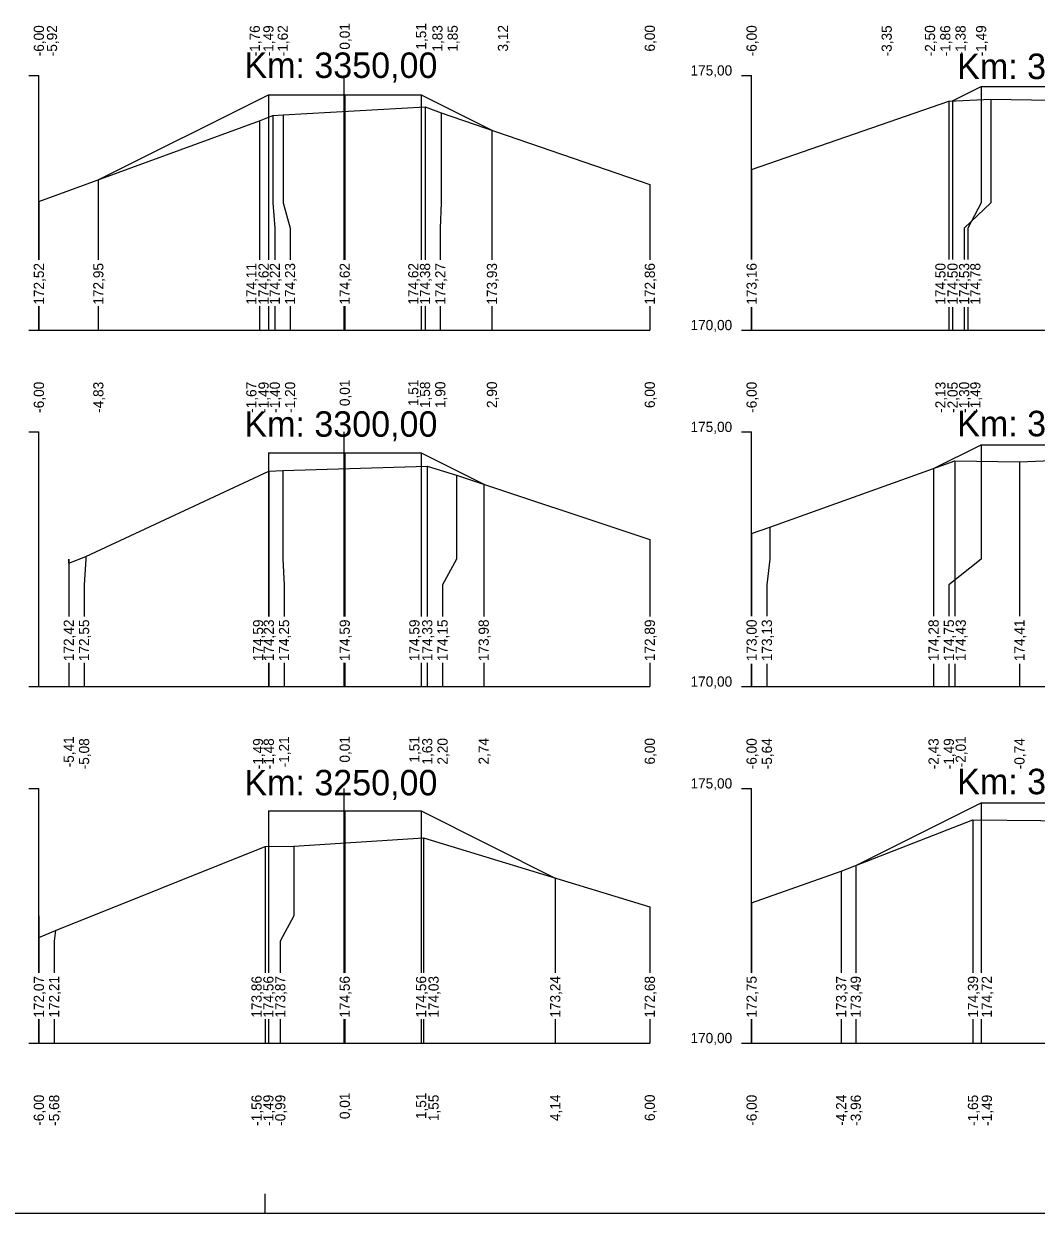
# Model space of a CAD drawing. Extents: x -614174 to -599765, y -1185887 to -1181080.
# Drawn here: x -601032.69 to -601012.8, y -1184533.61 to -1184510.25 of the extents above; entities that cross this region are included whole.
import ezdxf

# ---------------------------------------------------------------- set-up
doc = ezdxf.new("R2010")
doc.units = 0
for name, color, linetype in [('11', 7, 'Continuous'), ('16', 7, 'Continuous'), ('21', 7, 'Continuous'), ('28', 7, 'Continuous'), ('59', 7, 'Continuous'), ('8', 7, 'Continuous'), ('návrh', 7, 'Continuous')]:
    doc.layers.add(name, color=color, linetype=linetype)

msp = doc.modelspace()

# ---------------------------------------------------------------- linework, layer by layer
for points in [[(-601014.442, -1184511.769), (-601013.881, -1184511.488), (-601012.381, -1184511.488), (-601010.881, -1184511.488), (-601010.278, -1184511.79)], [(-601013.881, -1184511.488), (-601013.881, -1184511.488), (-601013.881, -1184511.488)], [(-601031.221, -1184513.317), (-601027.881, -1184511.647), (-601026.381, -1184511.647), (-601024.881, -1184511.647), (-601023.49, -1184512.343)], [(-601027.881, -1184511.647), (-601027.881, -1184511.647), (-601027.881, -1184511.647)], [(-601026.381, -1184511.647), (-601026.381, -1184511.647), (-601026.381, -1184511.647)], [(-601024.881, -1184511.647), (-601024.881, -1184511.647), (-601024.881, -1184511.647)], [(-601018.389, -1184513.114), (-601014.514, -1184511.772), (-601013.693, -1184511.735), (-601010.109, -1184511.792), (-601008.808, -1184512.231), (-601006.389, -1184513)], [(-601014.442, -1184511.769), (-601014.442, -1184511.769), (-601014.442, -1184511.769)], [(-601032.389, -1184513.745), (-601028.055, -1184512.157), (-601027.792, -1184512.053), (-601027.59, -1184512.045), (-601024.804, -1184511.885), (-601024.488, -1184512), (-601020.389, -1184513.409)], [(-601031.221, -1184513.317), (-601031.221, -1184513.317), (-601031.222, -1184513.317)], [(-601014.815, -1184518.987), (-601013.881, -1184518.52), (-601012.381, -1184518.52), (-601010.881, -1184518.52), (-601010.438, -1184518.742)], [(-601013.881, -1184518.52), (-601013.881, -1184518.52), (-601013.881, -1184518.52)], [(-601027.881, -1184518.679), (-601026.381, -1184518.679), (-601024.881, -1184518.679), (-601023.652, -1184519.294)], [(-601027.881, -1184518.679), (-601027.881, -1184518.679), (-601027.881, -1184518.679)], [(-601026.381, -1184518.679), (-601026.381, -1184518.679), (-601026.381, -1184518.679)], [(-601024.881, -1184518.679), (-601024.881, -1184518.679), (-601024.881, -1184518.679)], [(-601018.389, -1184520.266), (-601018.031, -1184520.14), (-601014.398, -1184518.837), (-601013.128, -1184518.859), (-601010.155, -1184518.729), (-601007.523, -1184519.577), (-601006.389, -1184519.96)], [(-601031.801, -1184520.849), (-601031.467, -1184520.715), (-601027.873, -1184519.041), (-601027.595, -1184519.023), (-601024.76, -1184518.943), (-601024.187, -1184519.116), (-601020.389, -1184520.378)], [(-601014.816, -1184518.987), (-601014.815, -1184518.987), (-601014.815, -1184518.987)], [(-601016.344, -1184526.783), (-601013.881, -1184525.552), (-601012.381, -1184525.552), (-601010.881, -1184525.552), (-601009.441, -1184526.272)], [(-601013.881, -1184525.552), (-601013.881, -1184525.552), (-601013.881, -1184525.552)], [(-601027.881, -1184525.711), (-601026.381, -1184525.711), (-601024.881, -1184525.711), (-601022.246, -1184527.028)], [(-601027.881, -1184525.711), (-601027.881, -1184525.711), (-601027.881, -1184525.711)], [(-601026.381, -1184525.711), (-601026.381, -1184525.711), (-601026.381, -1184525.711)], [(-601024.881, -1184525.711), (-601024.881, -1184525.711), (-601024.881, -1184525.711)], [(-601018.389, -1184527.515), (-601016.63, -1184526.895), (-601014.041, -1184525.883), (-601012.039, -1184525.906), (-601010.527, -1184525.932), (-601006.673, -1184527.138), (-601006.389, -1184527.229)], [(-601032.389, -1184528.199), (-601032.065, -1184528.059), (-601027.947, -1184526.412), (-601027.383, -1184526.404), (-601024.837, -1184526.242), (-601020.389, -1184527.592)], [(-601016.344, -1184526.783), (-601016.344, -1184526.783), (-601016.344, -1184526.783)]]:
    msp.add_lwpolyline(points)
at = {"layer": '11'}
for points in [[(-601013.881, -1184511.488), (-601013.881, -1184513.77), (-601014.142, -1184514.27), (-601014.142, -1184514.884)], [(-601027.881, -1184511.647), (-601027.881, -1184513.77), (-601027.881, -1184514.27), (-601027.881, -1184514.892)], [(-601026.381, -1184511.647), (-601026.381, -1184513.77), (-601026.381, -1184514.27), (-601026.381, -1184514.892)], [(-601024.881, -1184511.647), (-601024.881, -1184513.77), (-601024.881, -1184514.27), (-601024.881, -1184514.892)], [(-601014.514, -1184511.772), (-601014.514, -1184513.77), (-601014.514, -1184514.27), (-601014.514, -1184514.884)], [(-601014.442, -1184511.769), (-601014.442, -1184513.77), (-601014.442, -1184514.27), (-601014.442, -1184514.884)], [(-601013.693, -1184511.735), (-601013.693, -1184513.77), (-601014.214, -1184514.27), (-601014.214, -1184514.884)], [(-601027.792, -1184512.053), (-601027.792, -1184513.77), (-601027.755, -1184514.27), (-601027.755, -1184514.892)], [(-601027.59, -1184512.045), (-601027.59, -1184513.77), (-601027.455, -1184514.27), (-601027.455, -1184514.892)], [(-601024.804, -1184511.885), (-601024.804, -1184513.77), (-601024.804, -1184514.27), (-601024.804, -1184514.892)], [(-601024.488, -1184512), (-601024.488, -1184513.77), (-601024.504, -1184514.27), (-601024.504, -1184514.892)], [(-601028.055, -1184512.157), (-601028.055, -1184513.77), (-601028.055, -1184514.27), (-601028.055, -1184514.892)], [(-601023.49, -1184512.343), (-601023.49, -1184513.77), (-601023.49, -1184514.27), (-601023.49, -1184514.892)], [(-601018.389, -1184513.114), (-601018.389, -1184513.77), (-601018.389, -1184514.27), (-601018.389, -1184514.884)], [(-601031.221, -1184513.317), (-601031.221, -1184513.77), (-601031.221, -1184514.27), (-601031.221, -1184514.892)], [(-601020.389, -1184513.409), (-601020.389, -1184513.77), (-601020.389, -1184514.27), (-601020.389, -1184514.892)], [(-601032.389, -1184513.745), (-601032.389, -1184513.77), (-601032.389, -1184514.27), (-601032.389, -1184514.892)], [(-601032.389, -1184515.8), (-601032.389, -1184516.27)], [(-601031.221, -1184515.8), (-601031.221, -1184516.27)], [(-601028.055, -1184515.8), (-601028.055, -1184516.27)], [(-601027.881, -1184515.8), (-601027.881, -1184516.27)], [(-601027.755, -1184515.8), (-601027.755, -1184516.27)], [(-601027.455, -1184515.8), (-601027.455, -1184516.27)], [(-601026.381, -1184515.8), (-601026.381, -1184516.27)], [(-601024.881, -1184515.8), (-601024.881, -1184516.27)], [(-601024.804, -1184515.8), (-601024.804, -1184516.27)], [(-601024.504, -1184515.8), (-601024.504, -1184516.27)], [(-601023.49, -1184515.8), (-601023.49, -1184516.27)], [(-601020.389, -1184515.8), (-601020.389, -1184516.27)], [(-601018.389, -1184515.82), (-601018.389, -1184516.27)], [(-601014.514, -1184515.82), (-601014.514, -1184516.27)], [(-601014.442, -1184515.82), (-601014.442, -1184516.27)], [(-601014.214, -1184515.82), (-601014.214, -1184516.27)], [(-601014.142, -1184515.82), (-601014.142, -1184516.27)], [(-601013.881, -1184518.52), (-601013.881, -1184520.77), (-601014.515, -1184521.27), (-601014.515, -1184521.884)], [(-601027.881, -1184518.679), (-601027.881, -1184520.77), (-601027.881, -1184521.27), (-601027.881, -1184521.892)], [(-601026.381, -1184518.679), (-601026.381, -1184520.77), (-601026.381, -1184521.27), (-601026.381, -1184521.892)], [(-601024.881, -1184518.679), (-601024.881, -1184520.77), (-601024.881, -1184521.27), (-601024.881, -1184521.892)], [(-601027.873, -1184519.041), (-601027.873, -1184520.77), (-601027.873, -1184521.27), (-601027.873, -1184521.892)], [(-601027.595, -1184519.023), (-601027.595, -1184520.77), (-601027.573, -1184521.27), (-601027.573, -1184521.892)], [(-601024.76, -1184518.943), (-601024.76, -1184520.77), (-601024.76, -1184521.27), (-601024.76, -1184521.892)], [(-601014.815, -1184518.987), (-601014.815, -1184520.77), (-601014.815, -1184521.27), (-601014.815, -1184521.884)], [(-601014.398, -1184518.837), (-601014.398, -1184520.77), (-601014.398, -1184521.27), (-601014.398, -1184521.884)], [(-601013.128, -1184518.859), (-601013.128, -1184520.77), (-601013.128, -1184521.27), (-601013.128, -1184521.884)], [(-601024.187, -1184519.116), (-601024.187, -1184520.77), (-601024.46, -1184521.27), (-601024.46, -1184521.892)], [(-601023.652, -1184519.294), (-601023.652, -1184520.77), (-601023.652, -1184521.27), (-601023.652, -1184521.892)], [(-601018.031, -1184520.14), (-601018.031, -1184520.77), (-601018.089, -1184521.27), (-601018.089, -1184521.884)], [(-601020.389, -1184520.378), (-601020.389, -1184520.77), (-601020.389, -1184521.27), (-601020.389, -1184521.892)], [(-601018.389, -1184520.266), (-601018.389, -1184520.77), (-601018.389, -1184521.27), (-601018.389, -1184521.884)], [(-601031.801, -1184520.849), (-601031.801, -1184520.77), (-601031.801, -1184521.27), (-601031.801, -1184521.892)], [(-601031.467, -1184520.715), (-601031.467, -1184520.77), (-601031.501, -1184521.27), (-601031.501, -1184521.892)], [(-601031.801, -1184522.8), (-601031.801, -1184523.27)], [(-601031.501, -1184522.8), (-601031.501, -1184523.27)], [(-601027.881, -1184522.8), (-601027.881, -1184523.27)], [(-601027.873, -1184522.8), (-601027.873, -1184523.27)], [(-601027.573, -1184522.8), (-601027.573, -1184523.27)], [(-601026.381, -1184522.8), (-601026.381, -1184523.27)], [(-601024.881, -1184522.8), (-601024.881, -1184523.27)], [(-601024.76, -1184522.8), (-601024.76, -1184523.27)], [(-601024.46, -1184522.8), (-601024.46, -1184523.27)], [(-601023.652, -1184522.8), (-601023.652, -1184523.27)], [(-601020.389, -1184522.8), (-601020.389, -1184523.27)], [(-601018.389, -1184522.82), (-601018.389, -1184523.27)], [(-601018.089, -1184522.82), (-601018.089, -1184523.27)], [(-601014.815, -1184522.82), (-601014.815, -1184523.27)], [(-601014.515, -1184522.82), (-601014.515, -1184523.27)], [(-601014.398, -1184522.82), (-601014.398, -1184523.27)], [(-601013.128, -1184522.82), (-601013.128, -1184523.27)], [(-601013.881, -1184525.552), (-601013.881, -1184527.77), (-601013.881, -1184528.27), (-601013.881, -1184528.892)], [(-601027.881, -1184525.711), (-601027.881, -1184527.77), (-601027.881, -1184528.27), (-601027.881, -1184528.892)], [(-601026.381, -1184525.711), (-601026.381, -1184527.77), (-601026.381, -1184528.27), (-601026.381, -1184528.892)], [(-601024.881, -1184525.711), (-601024.881, -1184527.77), (-601024.881, -1184528.27), (-601024.881, -1184528.892)], [(-601014.041, -1184525.883), (-601014.041, -1184527.77), (-601014.041, -1184528.27), (-601014.041, -1184528.892)], [(-601024.837, -1184526.242), (-601024.837, -1184527.77), (-601024.837, -1184528.27), (-601024.837, -1184528.892)], [(-601027.947, -1184526.412), (-601027.947, -1184527.77), (-601027.947, -1184528.27), (-601027.947, -1184528.892)], [(-601027.383, -1184526.404), (-601027.383, -1184527.77), (-601027.647, -1184528.27), (-601027.647, -1184528.892)], [(-601016.63, -1184526.895), (-601016.63, -1184527.77), (-601016.63, -1184528.27), (-601016.63, -1184528.892)], [(-601016.344, -1184526.783), (-601016.344, -1184527.77), (-601016.344, -1184528.27), (-601016.344, -1184528.892)], [(-601022.246, -1184527.028), (-601022.246, -1184527.77), (-601022.246, -1184528.27), (-601022.246, -1184528.892)], [(-601020.389, -1184527.592), (-601020.389, -1184527.77), (-601020.389, -1184528.27), (-601020.389, -1184528.892)], [(-601018.389, -1184527.515), (-601018.389, -1184527.77), (-601018.389, -1184528.27), (-601018.389, -1184528.892)], [(-601032.389, -1184528.199), (-601032.389, -1184527.77), (-601032.389, -1184528.27), (-601032.389, -1184528.892)], [(-601032.065, -1184528.059), (-601032.089, -1184528.27), (-601032.089, -1184528.27), (-601032.089, -1184528.892)], [(-601032.389, -1184529.8), (-601032.389, -1184530.27)], [(-601032.089, -1184529.8), (-601032.089, -1184530.27)], [(-601027.947, -1184529.8), (-601027.947, -1184530.27)], [(-601027.881, -1184529.8), (-601027.881, -1184530.27)], [(-601027.647, -1184529.8), (-601027.647, -1184530.27)], [(-601026.381, -1184529.8), (-601026.381, -1184530.27)], [(-601024.881, -1184529.8), (-601024.881, -1184530.27)], [(-601024.837, -1184529.8), (-601024.837, -1184530.27)], [(-601022.246, -1184529.8), (-601022.246, -1184530.27)], [(-601020.389, -1184529.8), (-601020.389, -1184530.27)], [(-601018.389, -1184529.8), (-601018.389, -1184530.27)], [(-601016.63, -1184529.8), (-601016.63, -1184530.27)], [(-601016.344, -1184529.8), (-601016.344, -1184530.27)], [(-601014.041, -1184529.8), (-601014.041, -1184530.27)], [(-601013.881, -1184529.8), (-601013.881, -1184530.27)]]:
    msp.add_lwpolyline(points, dxfattribs=at)
at = {"layer": '16'}
for p, q in [((-601032.389, -1184516.27), (-601020.389, -1184516.27)), ((-601018.389, -1184516.27), (-601006.389, -1184516.27)), ((-601032.389, -1184523.27), (-601020.389, -1184523.27)), ((-601018.389, -1184523.27), (-601006.389, -1184523.27)), ((-601032.389, -1184530.27), (-601020.389, -1184530.27)), ((-601018.389, -1184530.27), (-601006.389, -1184530.27))]:
    msp.add_line(p, q, dxfattribs=at)
for points in [[(-601023.49, -1184512.343), (-601023.49, -1184512.343), (-601023.489, -1184512.343)], [(-601023.651, -1184519.294), (-601023.652, -1184519.294), (-601023.652, -1184519.294)], [(-601022.247, -1184527.028), (-601022.246, -1184527.028), (-601022.246, -1184527.028)]]:
    msp.add_lwpolyline(points, dxfattribs=at)
at = {"layer": '21'}
for p, q in [((-601032.589, -1184511.27), (-601032.389, -1184511.27)), ((-601018.589, -1184511.27), (-601018.389, -1184511.27)), ((-601032.589, -1184516.27), (-601032.389, -1184516.27)), ((-601018.589, -1184516.27), (-601018.389, -1184516.27)), ((-601032.589, -1184518.27), (-601032.389, -1184518.27)), ((-601018.589, -1184518.27), (-601018.389, -1184518.27)), ((-601032.589, -1184523.27), (-601032.389, -1184523.27)), ((-601018.589, -1184523.27), (-601018.389, -1184523.27)), ((-601032.589, -1184525.27), (-601032.389, -1184525.27)), ((-601018.589, -1184525.27), (-601018.389, -1184525.27)), ((-601032.589, -1184530.27), (-601032.389, -1184530.27)), ((-601018.589, -1184530.27), (-601018.389, -1184530.27))]:
    msp.add_line(p, q, dxfattribs=at)
at = {"layer": '28'}
for p, q in [((-601026.389, -1184514.892), (-601026.389, -1184511.27)), ((-601026.389, -1184516.27), (-601026.389, -1184515.8)), ((-601026.389, -1184521.892), (-601026.389, -1184518.27)), ((-601026.389, -1184523.27), (-601026.389, -1184522.8)), ((-601026.389, -1184528.892), (-601026.389, -1184525.27)), ((-601026.389, -1184530.27), (-601026.389, -1184529.8))]:
    msp.add_line(p, q, dxfattribs=at)
at = {"layer": '8'}
for p, q in [((-601032.389, -1184514.892), (-601032.389, -1184511.27)), ((-601018.389, -1184514.884), (-601018.389, -1184511.27)), ((-601032.389, -1184516.27), (-601032.389, -1184515.8)), ((-601018.389, -1184516.27), (-601018.389, -1184515.82)), ((-601032.389, -1184523.27), (-601032.389, -1184518.27)), ((-601018.389, -1184521.884), (-601018.389, -1184518.27)), ((-601018.389, -1184523.27), (-601018.389, -1184522.82)), ((-601032.389, -1184528.892), (-601032.389, -1184525.27)), ((-601018.389, -1184528.892), (-601018.389, -1184525.27)), ((-601032.389, -1184530.27), (-601032.389, -1184529.8)), ((-601018.389, -1184530.27), (-601018.389, -1184529.8))]:
    msp.add_line(p, q, dxfattribs=at)
at = {"layer": 'návrh'}
for p, q in [((-601027.944, -1184533.61), (-601027.944, -1184533.23)), ((-601048.944, -1184533.61), (-601027.944, -1184533.61)), ((-601027.944, -1184533.61), (-601006.944, -1184533.61))]:
    msp.add_line(p, q, dxfattribs=at)

# ---------------------------------------------------------------- texts
at = {"layer": '16'}
for s, p in [('172,52', (-601032.289, -1184515.77)), ('172,95', (-601031.121, -1184515.77)), ('174,11', (-601028.115, -1184515.77)), ('174,62', (-601027.875, -1184515.77)), ('174,22', (-601027.655, -1184515.77)), ('174,23', (-601027.355, -1184515.77)), ('174,62', (-601026.281, -1184515.77)), ('174,62', (-601024.934, -1184515.77)), ('174,38', (-601024.704, -1184515.77)), ('174,27', (-601024.404, -1184515.77)), ('173,93', (-601023.39, -1184515.77)), ('172,86', (-601020.289, -1184515.77)), ('173,16', (-601018.289, -1184515.77)), ('174,50', (-601014.581, -1184515.77)), ('174,50', (-601014.342, -1184515.77)), ('174,53', (-601014.114, -1184515.77)), ('174,78', (-601013.895, -1184515.77)), ('172,42', (-601031.701, -1184522.77)), ('172,55', (-601031.401, -1184522.77)), ('174,59', (-601027.982, -1184522.77)), ('174,23', (-601027.773, -1184522.77)), ('174,25', (-601027.473, -1184522.77)), ('174,59', (-601026.281, -1184522.77)), ('174,59', (-601024.913, -1184522.77)), ('174,33', (-601024.66, -1184522.77)), ('174,15', (-601024.36, -1184522.77)), ('173,98', (-601023.552, -1184522.77)), ('172,89', (-601020.289, -1184522.77)), ('173,00', (-601018.289, -1184522.77)), ('173,13', (-601017.989, -1184522.77)), ('174,28', (-601014.715, -1184522.77)), ('174,75', (-601014.415, -1184522.77)), ('174,43', (-601014.182, -1184522.77)), ('174,41', (-601013.028, -1184522.77)), ('172,07', (-601032.289, -1184529.77)), ('172,21', (-601031.989, -1184529.77)), ('173,86', (-601028.013, -1184529.77)), ('174,56', (-601027.781, -1184529.77)), ('173,87', (-601027.547, -1184529.77)), ('174,56', (-601026.281, -1184529.77)), ('174,56', (-601024.781, -1184529.77)), ('174,03', (-601024.536, -1184529.77)), ('173,24', (-601022.146, -1184529.77)), ('172,68', (-601020.289, -1184529.77)), ('172,75', (-601018.289, -1184529.77)), ('173,37', (-601016.53, -1184529.77)), ('173,49', (-601016.244, -1184529.77)), ('174,39', (-601013.941, -1184529.77)), ('174,72', (-601013.67, -1184529.77))]:
    msp.add_text(s, height=0.2, rotation=90, dxfattribs=at).set_placement(p)
at = {"layer": '21'}
for s, p in [('175,00', (-601019.589, -1184511.27)), ('170,00', (-601019.589, -1184516.27)), ('175,00', (-601019.589, -1184518.27)), ('170,00', (-601019.589, -1184523.27)), ('175,00', (-601019.589, -1184525.27)), ('170,00', (-601019.589, -1184530.27))]:
    msp.add_text(s, height=0.2, dxfattribs=at).set_placement(p)
at = {"layer": '28'}
for s, p in [('Km: 3350,00', (-601028.352, -1184511.318)), ('Km: 3600,00', (-601014.352, -1184511.34)), ('Km: 3300,00', (-601028.352, -1184518.363)), ('Km: 3550,00', (-601014.352, -1184518.354)), ('Km: 3250,00', (-601028.352, -1184525.405)), ('Km: 3500,00', (-601014.352, -1184525.383))]:
    msp.add_text(s, height=0.5, dxfattribs=at).set_placement(p)
at = {"layer": '59'}
for s, p in [('-6,00', (-601032.289, -1184510.893)), ('-5,92', (-601032.031, -1184510.892)), ('-1,76', (-601028.048, -1184510.894)), ('-1,49', (-601027.781, -1184510.894)), ('-1,62', (-601027.499, -1184510.892)), ('0,01', (-601026.281, -1184510.762)), ('1,51', (-601024.781, -1184510.762)), ('1,83', (-601024.461, -1184510.801)), ('1,85', (-601024.161, -1184510.802)), ('3,12', (-601023.173, -1184510.799)), ('6,00', (-601020.289, -1184510.8)), ('-6,00', (-601018.289, -1184510.893)), ('-3,35', (-601015.636, -1184510.895)), ('-2,50', (-601014.785, -1184510.893)), ('-1,86', (-601014.485, -1184510.894)), ('-1,38', (-601014.185, -1184510.894)), ('-1,49', (-601013.781, -1184510.894)), ('-6,00', (-601032.289, -1184517.893)), ('-4,83', (-601031.121, -1184517.894)), ('-1,67', (-601028.115, -1184517.894)), ('-1,49', (-601027.875, -1184517.894)), ('-1,40', (-601027.655, -1184517.893)), ('-1,20', (-601027.355, -1184517.893)), ('0,01', (-601026.281, -1184517.762)), ('1,51', (-601024.934, -1184517.762)), ('1,58', (-601024.704, -1184517.801)), ('1,90', (-601024.404, -1184517.8)), ('2,90', (-601023.39, -1184517.8)), ('6,00', (-601020.289, -1184517.8)), ('-6,00', (-601018.289, -1184517.893)), ('-2,13', (-601014.581, -1184517.894)), ('-2,05', (-601014.342, -1184517.895)), ('-1,30', (-601014.114, -1184517.893)), ('-1,49', (-601013.895, -1184517.894)), ('-5,41', (-601031.701, -1184524.855)), ('-5,08', (-601031.401, -1184524.894)), ('-1,49', (-601027.982, -1184524.894)), ('-1,48', (-601027.773, -1184524.894)), ('-1,21', (-601027.473, -1184524.855)), ('0,01', (-601026.281, -1184524.762)), ('1,51', (-601024.913, -1184524.762)), ('1,63', (-601024.66, -1184524.801)), ('2,20', (-601024.36, -1184524.8)), ('2,74', (-601023.552, -1184524.8)), ('6,00', (-601020.289, -1184524.8)), ('-6,00', (-601018.289, -1184524.893)), ('-5,64', (-601017.989, -1184524.893)), ('-2,43', (-601014.715, -1184524.894)), ('-1,49', (-601014.415, -1184524.894)), ('-2,01', (-601014.182, -1184524.855)), ('-0,74', (-601013.028, -1184524.893)), ('-6,00', (-601032.289, -1184531.893)), ('-5,68', (-601031.989, -1184531.894)), ('-1,56', (-601028.013, -1184531.894)), ('-1,49', (-601027.781, -1184531.894)), ('-0,99', (-601027.547, -1184531.894)), ('0,01', (-601026.281, -1184531.762)), ('1,51', (-601024.781, -1184531.762)), ('1,55', (-601024.536, -1184531.802)), ('4,14', (-601022.146, -1184531.8)), ('6,00', (-601020.289, -1184531.8)), ('-6,00', (-601018.289, -1184531.893)), ('-4,24', (-601016.53, -1184531.893)), ('-3,96', (-601016.244, -1184531.894)), ('-1,65', (-601013.941, -1184531.895)), ('-1,49', (-601013.67, -1184531.894))]:
    msp.add_text(s, height=0.2, rotation=90, dxfattribs=at).set_placement(p)

doc.saveas('drawing.dxf')
